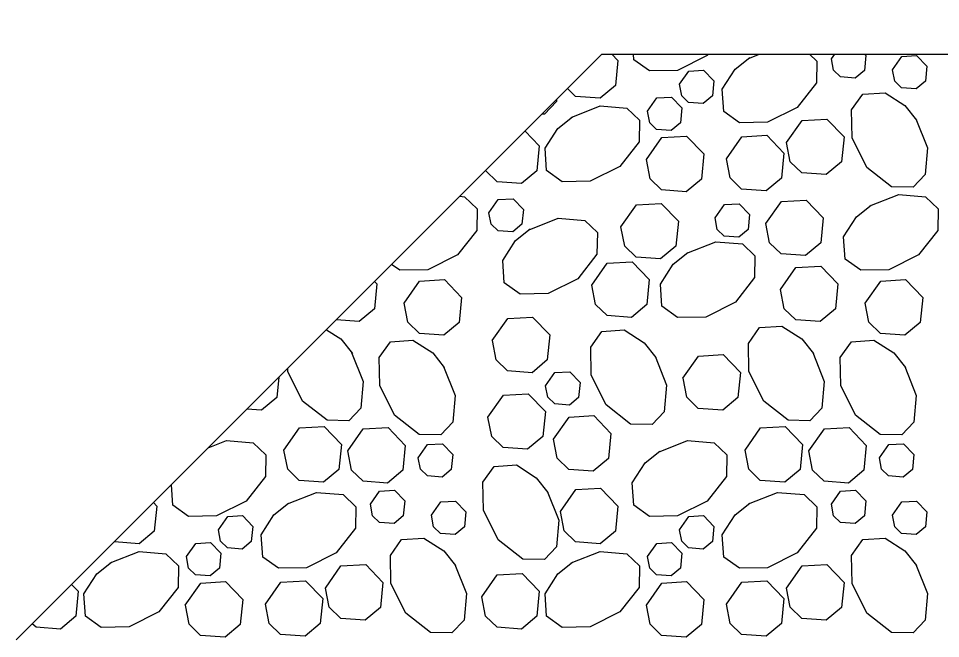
# Model space of a CAD drawing. Extents: x 636530 to 644067, y 294168 to 299122.
# Drawn here: x 640293.85 to 640309.84, y 294278.52 to 294289.28 of the extents above; entities that cross this region are included whole.
import ezdxf

# ---------------------------------------------------------------- set-up
doc = ezdxf.new("R2010")
doc.units = 0
doc.layers.add('1', color=7, linetype='Continuous')

msp = doc.modelspace()

# ---------------------------------------------------------------- linework, layer by layer
at = {"layer": '1'}
for p, q in [((640293.806, 294278.498), (640303.966, 294288.658)), ((640303.966, 294288.658), (640327.267, 294288.658))]:
    msp.add_line(p, q, dxfattribs=at)
for points in [[(640304.134, 294288.658), (640304.242, 294288.546), (640304.199, 294288.112), (640303.933, 294287.891), (640303.509, 294287.922), (640303.368, 294288.06)], [(640305.812, 294288.658), (640305.791, 294288.632), (640305.276, 294288.374), (640304.79, 294288.365), (640304.517, 294288.56), (640304.51, 294288.658)], [(640307.562, 294288.658), (640307.692, 294288.534), (640307.685, 294288.159), (640307.352, 294287.733), (640306.837, 294287.475), (640306.351, 294287.467), (640306.078, 294287.661), (640306.052, 294288.048), (640306.274, 294288.394), (640306.528, 294288.596)], [(640306.507, 294288.583), (640306.695, 294288.658)], [(640307.944, 294288.575), (640308.002, 294288.658)], [(640308.519, 294288.658), (640308.542, 294288.634), (640308.516, 294288.374), (640308.357, 294288.241), (640308.103, 294288.26), (640307.983, 294288.376), (640307.944, 294288.575)], [(640309.003, 294288.386), (640309.165, 294288.616), (640309.422, 294288.631), (640309.601, 294288.445), (640309.575, 294288.185), (640309.416, 294288.052), (640309.162, 294288.071), (640309.042, 294288.187), (640309.003, 294288.386)], [(640305.309, 294288.134), (640305.47, 294288.364), (640305.728, 294288.378), (640305.907, 294288.193), (640305.881, 294287.933), (640305.722, 294287.8), (640305.467, 294287.819), (640305.348, 294287.935), (640305.309, 294288.134)], [(640309.41, 294287.533), (640309.609, 294287.03), (640309.569, 294286.568), (640309.36, 294286.348), (640308.985, 294286.355), (640308.559, 294286.689), (640308.302, 294287.204), (640308.293, 294287.689), (640308.487, 294287.963), (640308.874, 294287.988), (640309.22, 294287.767), (640309.423, 294287.513)], [(640303.179, 294287.871), (640303.176, 294287.837), (640302.967, 294287.617), (640302.926, 294287.618)], [(640304.754, 294287.668), (640304.915, 294287.897), (640305.173, 294287.912), (640305.352, 294287.726), (640305.326, 294287.466), (640305.167, 294287.334), (640304.912, 294287.352), (640304.793, 294287.468), (640304.754, 294287.668)], [(640303.433, 294287.559), (640303.936, 294287.758), (640304.398, 294287.718), (640304.618, 294287.509), (640304.611, 294287.134), (640304.277, 294286.708), (640303.762, 294286.451), (640303.277, 294286.442), (640303.004, 294286.636), (640302.978, 294287.023), (640303.199, 294287.369), (640303.453, 294287.571)], [(640307.166, 294287.123), (640307.435, 294287.506), (640307.864, 294287.53), (640308.163, 294287.221), (640308.12, 294286.787), (640307.854, 294286.567), (640307.431, 294286.597), (640307.231, 294286.791), (640307.166, 294287.123)], [(640302.631, 294287.323), (640302.879, 294287.066), (640302.836, 294286.633), (640302.571, 294286.412), (640302.147, 294286.443), (640301.947, 294286.636), (640301.947, 294286.639)], [(640304.736, 294286.827), (640305.005, 294287.209), (640305.434, 294287.234), (640305.733, 294286.925), (640305.689, 294286.491), (640305.424, 294286.27), (640305, 294286.301), (640304.801, 294286.494), (640304.736, 294286.827)], [(640306.123, 294286.843), (640306.392, 294287.225), (640306.822, 294287.25), (640307.12, 294286.94), (640307.077, 294286.507), (640306.812, 294286.286), (640306.388, 294286.317), (640306.188, 294286.51), (640306.124, 294286.843)], [(640308.612, 294286.025), (640309.115, 294286.224), (640309.577, 294286.184), (640309.797, 294285.975), (640309.79, 294285.6), (640309.457, 294285.174), (640308.942, 294284.917), (640308.456, 294284.908), (640308.183, 294285.102), (640308.157, 294285.489), (640308.379, 294285.835), (640308.633, 294286.038)], [(640301.499, 294286.191), (640301.582, 294286.184), (640301.802, 294285.975), (640301.795, 294285.6), (640301.461, 294285.174), (640300.946, 294284.917), (640300.461, 294284.908), (640300.318, 294285.01)], [(640302.005, 294285.906), (640302.166, 294286.136), (640302.424, 294286.15), (640302.603, 294285.965), (640302.577, 294285.705), (640302.418, 294285.572), (640302.163, 294285.591), (640302.044, 294285.707), (640302.005, 294285.906)], [(640304.295, 294285.661), (640304.564, 294286.043), (640304.993, 294286.068), (640305.292, 294285.758), (640305.248, 294285.325), (640304.983, 294285.104), (640304.559, 294285.135), (640304.36, 294285.328), (640304.295, 294285.661)], [(640305.926, 294285.818), (640306.088, 294286.047), (640306.345, 294286.062), (640306.525, 294285.876), (640306.499, 294285.616), (640306.34, 294285.484), (640306.085, 294285.502), (640305.965, 294285.618), (640305.927, 294285.818)], [(640306.808, 294285.719), (640307.077, 294286.101), (640307.506, 294286.126), (640307.804, 294285.816), (640307.761, 294285.383), (640307.496, 294285.162), (640307.072, 294285.193), (640306.873, 294285.386), (640306.808, 294285.719)], [(640302.702, 294285.612), (640303.205, 294285.811), (640303.667, 294285.771), (640303.886, 294285.562), (640303.879, 294285.187), (640303.546, 294284.761), (640303.031, 294284.504), (640302.545, 294284.495), (640302.272, 294284.689), (640302.246, 294285.076), (640302.468, 294285.422), (640302.722, 294285.625)], [(640305.435, 294285.205), (640305.938, 294285.404), (640306.4, 294285.364), (640306.619, 294285.156), (640306.612, 294284.781), (640306.279, 294284.355), (640305.764, 294284.097), (640305.278, 294284.088), (640305.005, 294284.283), (640304.979, 294284.669), (640305.201, 294285.015), (640305.455, 294285.218)], [(640303.789, 294284.649), (640304.058, 294285.031), (640304.487, 294285.056), (640304.786, 294284.746), (640304.742, 294284.313), (640304.477, 294284.092), (640304.053, 294284.123), (640303.854, 294284.316), (640303.789, 294284.649)], [(640307.061, 294284.574), (640307.33, 294284.956), (640307.759, 294284.981), (640308.057, 294284.671), (640308.014, 294284.238), (640307.749, 294284.017), (640307.325, 294284.048), (640307.126, 294284.241), (640307.061, 294284.574)], [(640300.021, 294284.713), (640300.062, 294284.671), (640300.019, 294284.238), (640299.754, 294284.017), (640299.354, 294284.046)], [(640300.536, 294284.339), (640300.804, 294284.722), (640301.234, 294284.746), (640301.532, 294284.437), (640301.489, 294284.003), (640301.224, 294283.783), (640300.8, 294283.813), (640300.601, 294284.007), (640300.536, 294284.339)], [(640308.531, 294284.339), (640308.8, 294284.722), (640309.229, 294284.746), (640309.528, 294284.437), (640309.484, 294284.003), (640309.219, 294283.783), (640308.795, 294283.813), (640308.596, 294284.007), (640308.531, 294284.339)], [(640302.064, 294283.689), (640302.333, 294284.071), (640302.763, 294284.096), (640303.061, 294283.786), (640303.018, 294283.353), (640302.753, 294283.132), (640302.329, 294283.163), (640302.129, 294283.356), (640302.065, 294283.689)], [(640299.186, 294283.878), (640299.435, 294283.718), (640299.638, 294283.464)], [(640304.887, 294283.419), (640305.087, 294282.916), (640305.047, 294282.454), (640304.838, 294282.234), (640304.463, 294282.241), (640304.037, 294282.574), (640303.779, 294283.089), (640303.771, 294283.575), (640303.965, 294283.848), (640304.352, 294283.874), (640304.698, 294283.652), (640304.9, 294283.398)], [(640307.62, 294283.484), (640307.82, 294282.981), (640307.78, 294282.519), (640307.571, 294282.299), (640307.196, 294282.306), (640306.77, 294282.639), (640306.512, 294283.155), (640306.504, 294283.64), (640306.698, 294283.913), (640307.085, 294283.939), (640307.431, 294283.718), (640307.633, 294283.464)], [(640301.219, 294283.24), (640301.419, 294282.737), (640301.379, 294282.275), (640301.17, 294282.055), (640300.795, 294282.062), (640300.369, 294282.395), (640300.111, 294282.911), (640300.103, 294283.396), (640300.297, 294283.669), (640300.684, 294283.695), (640301.03, 294283.474), (640301.232, 294283.22)], [(640309.215, 294283.24), (640309.414, 294282.737), (640309.374, 294282.275), (640309.165, 294282.055), (640308.79, 294282.062), (640308.364, 294282.395), (640308.107, 294282.911), (640308.098, 294283.396), (640308.292, 294283.669), (640308.679, 294283.695), (640309.025, 294283.474), (640309.228, 294283.22)], [(640299.625, 294283.484), (640299.824, 294282.981), (640299.784, 294282.519), (640299.576, 294282.299), (640299.201, 294282.306), (640298.775, 294282.639), (640298.517, 294283.155), (640298.516, 294283.208)], [(640305.37, 294283.038), (640305.639, 294283.421), (640306.069, 294283.445), (640306.367, 294283.136), (640306.324, 294282.702), (640306.059, 294282.482), (640305.635, 294282.512), (640305.435, 294282.706), (640305.371, 294283.038)], [(640298.364, 294283.056), (640298.329, 294282.702), (640298.063, 294282.482), (640297.808, 294282.5)], [(640302.988, 294282.905), (640303.15, 294283.135), (640303.407, 294283.149), (640303.586, 294282.964), (640303.561, 294282.703), (640303.401, 294282.571), (640303.147, 294282.59), (640303.027, 294282.706), (640302.989, 294282.905)], [(640301.989, 294282.361), (640302.258, 294282.743), (640302.687, 294282.768), (640302.986, 294282.458), (640302.943, 294282.024), (640302.677, 294281.804), (640302.253, 294281.835), (640302.054, 294282.028), (640301.989, 294282.36)], [(640303.125, 294281.981), (640303.394, 294282.363), (640303.824, 294282.388), (640304.122, 294282.078), (640304.079, 294281.645), (640303.814, 294281.424), (640303.39, 294281.455), (640303.19, 294281.648), (640303.126, 294281.981)], [(640298.451, 294281.791), (640298.72, 294282.174), (640299.149, 294282.198), (640299.448, 294281.889), (640299.405, 294281.455), (640299.139, 294281.235), (640298.716, 294281.265), (640298.516, 294281.459), (640298.451, 294281.791)], [(640299.557, 294281.775), (640299.826, 294282.157), (640300.256, 294282.182), (640300.554, 294281.872), (640300.511, 294281.439), (640300.246, 294281.218), (640299.822, 294281.249), (640299.622, 294281.442), (640299.558, 294281.775)], [(640306.447, 294281.791), (640306.715, 294282.174), (640307.145, 294282.198), (640307.443, 294281.889), (640307.4, 294281.455), (640307.135, 294281.235), (640306.711, 294281.265), (640306.512, 294281.459), (640306.447, 294281.791)], [(640307.553, 294281.775), (640307.822, 294282.157), (640308.251, 294282.182), (640308.55, 294281.872), (640308.506, 294281.439), (640308.241, 294281.218), (640307.817, 294281.249), (640307.618, 294281.442), (640307.553, 294281.775)], [(640297.138, 294281.83), (640297.454, 294281.956), (640297.916, 294281.916), (640298.136, 294281.707), (640298.129, 294281.332), (640297.796, 294280.906), (640297.28, 294280.648), (640296.795, 294280.64), (640296.522, 294280.834), (640296.498, 294281.19)], [(640300.781, 294281.657), (640300.942, 294281.886), (640301.2, 294281.901), (640301.379, 294281.715), (640301.353, 294281.455), (640301.194, 294281.323), (640300.94, 294281.341), (640300.82, 294281.457), (640300.781, 294281.657)], [(640304.947, 294281.756), (640305.45, 294281.956), (640305.912, 294281.916), (640306.131, 294281.707), (640306.124, 294281.332), (640305.791, 294280.906), (640305.276, 294280.648), (640304.79, 294280.64), (640304.517, 294280.834), (640304.491, 294281.221), (640304.713, 294281.566), (640304.967, 294281.769)], [(640308.776, 294281.657), (640308.938, 294281.886), (640309.195, 294281.901), (640309.374, 294281.715), (640309.348, 294281.455), (640309.189, 294281.323), (640308.935, 294281.341), (640308.815, 294281.457), (640308.776, 294281.657)], [(640303.016, 294281.076), (640303.216, 294280.573), (640303.176, 294280.111), (640302.967, 294279.891), (640302.592, 294279.898), (640302.166, 294280.232), (640301.909, 294280.747), (640301.9, 294281.232), (640302.094, 294281.506), (640302.481, 294281.532), (640302.827, 294281.31), (640303.029, 294281.056)], [(640299.949, 294280.85), (640300.11, 294281.079), (640300.368, 294281.094), (640300.547, 294280.908), (640300.521, 294280.648), (640300.362, 294280.516), (640300.107, 294280.534), (640299.988, 294280.65), (640299.949, 294280.85)], [(640303.245, 294280.722), (640303.514, 294281.105), (640303.943, 294281.129), (640304.242, 294280.82), (640304.199, 294280.386), (640303.933, 294280.166), (640303.509, 294280.196), (640303.31, 294280.39), (640303.245, 294280.722)], [(640307.944, 294280.85), (640308.105, 294281.079), (640308.363, 294281.094), (640308.542, 294280.908), (640308.516, 294280.648), (640308.357, 294280.516), (640308.103, 294280.534), (640307.983, 294280.65), (640307.944, 294280.85)], [(640298.512, 294280.858), (640299.015, 294281.057), (640299.477, 294281.017), (640299.697, 294280.808), (640299.69, 294280.433), (640299.356, 294280.007), (640298.841, 294279.75), (640298.356, 294279.741), (640298.082, 294279.935), (640298.057, 294280.322), (640298.278, 294280.668), (640298.532, 294280.87)], [(640306.507, 294280.858), (640307.01, 294281.057), (640307.472, 294281.017), (640307.692, 294280.808), (640307.685, 294280.433), (640307.352, 294280.007), (640306.837, 294279.75), (640306.351, 294279.741), (640306.078, 294279.935), (640306.052, 294280.322), (640306.274, 294280.668), (640306.528, 294280.87)], [(640296.188, 294280.88), (640296.246, 294280.82), (640296.203, 294280.386), (640295.938, 294280.166), (640295.514, 294280.196), (640295.509, 294280.201)], [(640301.008, 294280.661), (640301.169, 294280.89), (640301.427, 294280.905), (640301.606, 294280.719), (640301.58, 294280.459), (640301.421, 294280.327), (640301.167, 294280.345), (640301.047, 294280.461), (640301.008, 294280.66)], [(640309.003, 294280.661), (640309.165, 294280.89), (640309.422, 294280.905), (640309.601, 294280.719), (640309.575, 294280.459), (640309.416, 294280.327), (640309.162, 294280.345), (640309.042, 294280.461), (640309.003, 294280.66)], [(640297.313, 294280.408), (640297.475, 294280.638), (640297.732, 294280.653), (640297.911, 294280.467), (640297.885, 294280.207), (640297.726, 294280.074), (640297.472, 294280.093), (640297.352, 294280.209), (640297.313, 294280.408)], [(640305.309, 294280.408), (640305.47, 294280.638), (640305.728, 294280.653), (640305.907, 294280.467), (640305.881, 294280.207), (640305.722, 294280.074), (640305.467, 294280.093), (640305.348, 294280.209), (640305.309, 294280.408)], [(640296.758, 294279.942), (640296.92, 294280.171), (640297.177, 294280.186), (640297.356, 294280), (640297.331, 294279.74), (640297.171, 294279.608), (640296.917, 294279.626), (640296.797, 294279.742), (640296.759, 294279.942)], [(640301.414, 294279.807), (640301.614, 294279.304), (640301.574, 294278.842), (640301.365, 294278.622), (640300.99, 294278.629), (640300.564, 294278.963), (640300.306, 294279.478), (640300.298, 294279.963), (640300.492, 294280.237), (640300.879, 294280.263), (640301.225, 294280.041), (640301.427, 294279.787)], [(640304.754, 294279.942), (640304.915, 294280.171), (640305.173, 294280.186), (640305.352, 294280), (640305.326, 294279.74), (640305.167, 294279.608), (640304.912, 294279.626), (640304.793, 294279.742), (640304.754, 294279.942)], [(640309.41, 294279.807), (640309.609, 294279.304), (640309.569, 294278.842), (640309.36, 294278.622), (640308.985, 294278.629), (640308.559, 294278.963), (640308.302, 294279.478), (640308.293, 294279.963), (640308.487, 294280.237), (640308.874, 294280.263), (640309.22, 294280.041), (640309.423, 294279.787)], [(640295.438, 294279.833), (640295.941, 294280.032), (640296.403, 294279.992), (640296.622, 294279.783), (640296.615, 294279.408), (640296.282, 294278.982), (640295.767, 294278.725), (640295.281, 294278.716), (640295.008, 294278.91), (640294.982, 294279.297), (640295.204, 294279.643), (640295.458, 294279.846)], [(640303.433, 294279.833), (640303.936, 294280.032), (640304.398, 294279.992), (640304.618, 294279.783), (640304.611, 294279.408), (640304.277, 294278.982), (640303.762, 294278.725), (640303.277, 294278.716), (640303.004, 294278.91), (640302.978, 294279.297), (640303.199, 294279.643), (640303.453, 294279.846)], [(640299.171, 294279.397), (640299.44, 294279.78), (640299.869, 294279.805), (640300.168, 294279.495), (640300.124, 294279.061), (640299.859, 294278.841), (640299.435, 294278.872), (640299.236, 294279.065), (640299.171, 294279.397)], [(640307.166, 294279.397), (640307.435, 294279.78), (640307.864, 294279.805), (640308.163, 294279.495), (640308.12, 294279.061), (640307.854, 294278.841), (640307.431, 294278.872), (640307.231, 294279.065), (640307.166, 294279.397)], [(640296.74, 294279.101), (640297.009, 294279.484), (640297.439, 294279.508), (640297.737, 294279.199), (640297.694, 294278.765), (640297.429, 294278.544), (640297.005, 294278.575), (640296.805, 294278.769), (640296.741, 294279.101)], [(640298.128, 294279.117), (640298.397, 294279.499), (640298.826, 294279.524), (640299.125, 294279.215), (640299.081, 294278.781), (640298.816, 294278.56), (640298.392, 294278.591), (640298.193, 294278.784), (640298.128, 294279.117)], [(640301.882, 294279.243), (640302.151, 294279.626), (640302.581, 294279.65), (640302.879, 294279.341), (640302.836, 294278.907), (640302.571, 294278.686), (640302.147, 294278.717), (640301.947, 294278.91), (640301.883, 294279.243)], [(640304.736, 294279.101), (640305.005, 294279.484), (640305.434, 294279.508), (640305.733, 294279.199), (640305.689, 294278.765), (640305.424, 294278.544), (640305, 294278.575), (640304.801, 294278.769), (640304.736, 294279.101)], [(640306.123, 294279.117), (640306.392, 294279.499), (640306.822, 294279.524), (640307.12, 294279.215), (640307.077, 294278.781), (640306.812, 294278.56), (640306.388, 294278.591), (640306.188, 294278.784), (640306.124, 294279.117)], [(640294.768, 294279.46), (640294.884, 294279.341), (640294.84, 294278.907), (640294.575, 294278.686), (640294.151, 294278.717), (640294.087, 294278.779)]]:
    msp.add_lwpolyline(points, dxfattribs=at)
msp.add_ellipse((640261.287, 294277.911), major_axis=(-52.785, 0), ratio=0.640369, dxfattribs=at)

doc.saveas('drawing.dxf')
